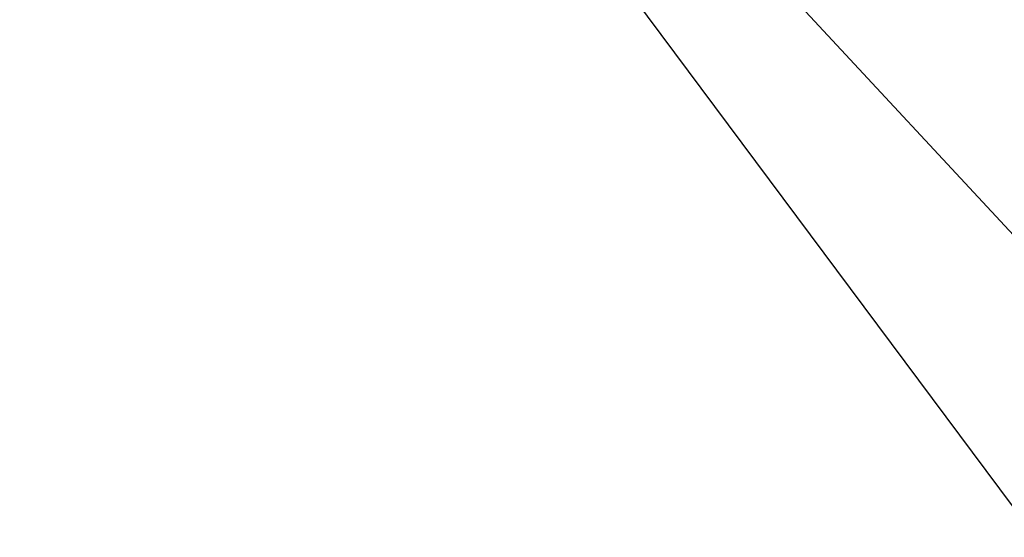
# Model space of a CAD drawing. Extents: x 0 to 362422, y 0 to 4201735.
# Tile 267 of 656: x 360208.32 to 360213.24, y 4200495.74 to 4200498.33. Entities that reach past the tile are written whole.
import ezdxf

# ---------------------------------------------------------------- set-up
doc = ezdxf.new("R2010")
doc.units = 0
doc.header["$LTSCALE"] = 0.5
doc.header["$MEASUREMENT"] = 0
doc.linetypes.add('CONTI', pattern=[0])
doc.layers.add('.', color=7, linetype='Continuous', lineweight=15)
doc.layers.add('SIT_L0', color=250, linetype='CONTI')

# ---------------------------------------------------------------- blocks, each defined once
blk = doc.blocks.new('gergrgrre')
at = {"linetype": 'Continuous', "elevation": 1.643}
blk.add_lwpolyline([(359968.1053, 4200751.1484), (360144.8753, 4200568.5984), (360208.9053, 4200501.7684), (360248.1353, 4200449.0884), (360280.3653, 4200400.8684), (360329.3453, 4200345.0084), (360410.6253, 4200285.1884), (360473.1253, 4200218.9984), (360491.2562, 4200199.5414)], dxfattribs=at)
blk = doc.blocks.new('ееееее')
at = {"layer": 'SIT_L0', "color": 250}
blk.add_line((-288.38, 647.62), (-215.18, 568.38), dxfattribs=at)

msp = doc.modelspace()

# ---------------------------------------------------------------- hatches: boundary and pattern name
at = {"layer": '.', "ltscale": 0.149071}
h = msp.add_hatch(color=256, dxfattribs=at)
h.dxf.hatch_style = 1
h.set_gradient(color1=(255, 255, 255), tint=1)
h.paths.add_polyline_path([(359890.2408, 4200063.4759), (362234.445, 4200063.4759), (362234.349, 4201313.8917), (359890.2408, 4201328.8911)], flags=17)
h.paths.add_polyline_path([(359890.2408, 4200063.4759), (362234.445, 4200063.4759), (362234.445, 4201313.8911), (359890.2408, 4201328.8911)], flags=17)

# ---------------------------------------------------------------- block references
at = {"linetype": 'Continuous'}
msp.add_blockref('gergrgrre', (0, 0), dxfattribs=at)
at = {"color": 0, "rotation": 0.1683458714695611}
msp.add_blockref('ееееее', (360499.4563, 4199854.9026), dxfattribs=at)

doc.saveas('drawing.dxf')
